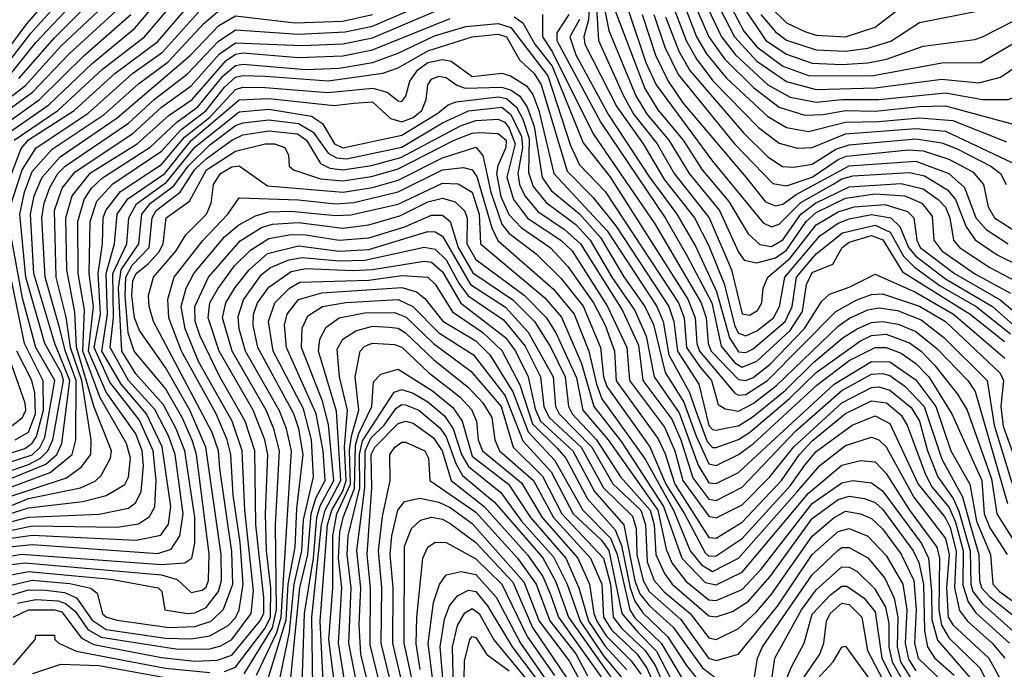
# Model space of a CAD drawing. Extents: x 501367 to 657802, y 482273 to 547541.
# Tile 563 of 656: x 587831 to 590494, y 537834 to 539591. Entities that reach past the tile are written whole.
import ezdxf

# ---------------------------------------------------------------- set-up
doc = ezdxf.new("R2010")
doc.units = 0

msp = doc.modelspace()

# ---------------------------------------------------------------- linework, layer by layer
at = {"layer": '0CON20XD'}
for points in [[(587803.6, 539286.4), (587909.4, 539360.6), (588027.1, 539472.9), (588142.1, 539567.9), (588270.3, 539719.7)], [(589397.5, 539697.5), (589425, 539561.6), (589497.8, 539385), (589528.2, 539335), (589587.2, 539265), (589641.6, 539175), (589724.1, 539075), (589775, 538962.4), (589791, 538941), (589825, 538933.6), (589875, 538947.1), (589905, 538967.4), (589958.4, 539045), (589985, 539069.4), (590065, 539108.7), (590145, 539119.9), (590225, 539114.7), (590271.6, 539095), (590299.5, 539059.5), (590304.1, 538995), (590325.6, 538965.6), (590415, 538903.5), (590511.3, 538851.3)], [(587777.4, 539482.6), (587850.2, 539579.8), (587949.4, 539695)], [(587789.4, 539460.6), (587862.3, 539555), (587967.5, 539672.5)], [(587816.2, 539265), (587934.2, 539345), (588055, 539457.1), (588168.8, 539545), (588285, 539681.5)], [(586937.1, 537857.1), (586939.1, 537975), (586960.9, 538045), (587029, 538145), (587095.4, 538264.6), (587136.5, 538293.5), (587295, 538345.8), (587385, 538392.8), (587598.3, 538571.7), (587634.7, 538615), (587643.9, 538695), (587621.3, 538845), (587609.8, 538895), (587553.2, 539055), (587559.9, 539095), (587579.1, 539130.9), (587624.2, 539215.8), (587672.8, 539337.2), (587701, 539365), (587806.1, 539443.9), (587875, 539528.9), (587984.2, 539645.8)], [(587765, 538311.3), (587913.3, 538366.7), (587972.6, 538415), (587983.2, 538455), (587983.7, 538615), (587953.6, 538696.4), (587938.7, 538758.7), (587900.2, 538895), (587891.3, 539055), (587897.4, 539095), (587912.6, 539137.4), (587934, 539175), (587954, 539195), (588125, 539311.6), (588194.9, 539375), (588285, 539444.5), (588367.9, 539532.1), (588415, 539563.4), (588585, 539552), (588711.7, 539558.3), (588785, 539573.4), (588955, 539647.7)], [(587782.3, 539105), (587835, 539242.7), (587855, 539266.1), (587978.8, 539345), (588088.8, 539445), (588205, 539532.4), (588302.7, 539647.3)], [(589615, 539667), (589661.7, 539545), (589688.8, 539498.8), (589743.3, 539433.2), (589855, 539329.2), (589905, 539299.2), (589965, 539288.6), (590065, 539314.1), (590155.4, 539315.4), (590265, 539325.5), (590355, 539318.6), (590500.6, 539260.6)], [(587711.1, 538338.9), (587855, 538388.3), (587887.1, 538405), (587907.5, 538425), (587920.4, 538455), (587949.3, 538615), (587943.8, 538635), (587898.8, 538715), (587847.3, 538895), (587831.2, 539065), (587843.7, 539125), (587865, 539180.3), (587919.1, 539240.9), (588059.9, 539335), (588152.3, 539417.7), (588232.9, 539477.1), (588329.5, 539580.5), (588372.5, 539617.5)], [(587785, 538295.8), (587957.9, 538352.1), (587998.3, 538381.7), (588023.6, 538415), (588024.3, 538455), (587999.2, 538615), (587968.2, 538705), (587956.7, 538786.7), (587929.6, 538895), (587925.4, 539074.7), (587946, 539135), (587980.7, 539179.3), (588137.1, 539282.9), (588215, 539354), (588295, 539412.4), (588371.3, 539498.7), (588415, 539528.6), (588595, 539520.9), (588705, 539526.1), (588785, 539542), (588975, 539622.5)], [(587828.4, 539431.6), (587925, 539542.2), (588011.5, 539628.5)], [(589371.2, 539625), (589369.2, 539590.8), (589357, 539545), (589359.8, 539525), (589445.9, 539355), (589517.9, 539255), (589575, 539158.3), (589656.3, 539055), (589695, 538979.2), (589736.7, 538876.8), (589765, 538762.3), (589775, 538743.5), (589795, 538736.1), (589825, 538749.3), (589869.6, 538785), (589885.9, 538815), (589900.4, 538895), (589995, 539006.9), (590045, 539041), (590075, 539052.8), (590135, 539064.2), (590187.6, 539055), (590212, 539032), (590235.1, 538975), (590255, 538951.3), (590335, 538890), (590462.2, 538815), (590543.7, 538743.7)], [(589391.1, 539625), (589397.1, 539535), (589464.4, 539385), (589491.9, 539335), (589555.8, 539255), (589601.2, 539175), (589696.3, 539055), (589756.4, 538915), (589785, 538795.3), (589805, 538791.9), (589827.1, 538805), (589838.5, 538825), (589842.1, 538865), (589854.8, 538895), (589915, 538946.3), (589985, 539036.2), (590045, 539071.7), (590088.5, 539085), (590171.2, 539091.2), (590232.1, 539072.1), (590249.4, 539055), (590257.7, 538995), (590266.8, 538975), (590359.2, 538905), (590483.2, 538833.2), (590554.3, 538774.3)], [(589660.2, 539625), (589694.8, 539544.8), (589737.6, 539485), (589816.9, 539406.9), (589885, 539354.7), (589955, 539333), (590004.5, 539335), (590065, 539345.4), (590145, 539343.9), (590265, 539356.6), (590335, 539357.6), (590615, 539282.3), (590632.9, 539287.1), (590652.5, 539317.5), (590680, 539405), (590699.6, 539425), (590774.6, 539465), (590998, 539545), (591081.8, 539598.2)], [(589692.3, 539622.3), (589729.2, 539545), (589766.4, 539496.4), (589855, 539414.7), (589915, 539381.6), (589985, 539367.5), (590055.1, 539375.1), (590155, 539375.2), (590335, 539393.3), (590435, 539374.9), (590504.6, 539375.4), (590547.8, 539392.2), (590588.1, 539445), (590615, 539469), (590845.4, 539545), (590931.3, 539588.7), (590968.7, 539615)], [(589723, 539625), (589764.2, 539544.2), (589825, 539478.9), (589905, 539423.8), (589985, 539401.9), (590145, 539406.4), (590325, 539429.8), (590425, 539419.9), (590484.2, 539435.8), (590605, 539517.5), (590745, 539567), (590815, 539599.5)], [(589755.1, 539625), (589789.9, 539559.9), (589825, 539517.6), (589895, 539465.5), (589965, 539440), (590135, 539439.3), (590325, 539474.1), (590430.5, 539475), (590549.4, 539545), (590705.8, 539614.2)], [(589787.2, 539627.2), (589849.5, 539535), (589905, 539497.3), (589975, 539473.8), (590055, 539469.7)], [(589861.8, 539625), (589905, 539582.7), (589955, 539558.7), (589985, 539549.5), (590065, 539544.9)], [(590055, 539469.7), (590125, 539474.7), (590175.6, 539484.4), (590275, 539519.1), (590415, 539537.2), (590435, 539544.8), (590592, 539625)], [(590065, 539544.9), (590145, 539571.1), (590215.2, 539625)], [(587705, 538309.3), (587901.3, 538388.7), (587931.1, 538415), (587944.7, 538445.3), (587967, 538615), (587926.3, 538715), (587869.6, 538905), (587860.1, 539065), (587870.2, 539115), (587891.9, 539165), (587940.1, 539219.9), (588095, 539325.5), (588293.3, 539495), (588370, 539575), (588415, 539601.1), (588575, 539582.1), (588705, 539587.4), (588785, 539605.1)], [(587733, 538247), (587855, 538296.5), (587995.9, 538325), (588035, 538343), (588051.1, 538358.9), (588076.4, 538405), (588079, 538425), (588032.8, 538542.8), (587984.4, 538705.6), (587980, 538800), (587958.5, 538915), (587955.6, 539055), (587973.4, 539115), (588023, 539177), (588148.5, 539255), (588235, 539332.5), (588297.4, 539375), (588389.5, 539480.5), (588415, 539497.4), (588435, 539501), (588585, 539489), (588705, 539493.3), (588785, 539509), (588995, 539594.4)], [(587738.7, 539331.3), (587846.7, 539413.3), (587941.8, 539518.2), (588044.6, 539615)], [(587775, 539328.8), (587866.1, 539395), (587965, 539498.5), (588092, 539615)], [(587785.8, 539304.2), (587884.6, 539375.4), (588005, 539494.3), (588131.4, 539605)], [(587805.6, 539085), (587837.5, 539185), (587875.2, 539244.8), (588015, 539337.1), (588136.6, 539445), (588217.3, 539502.7), (588315, 539611.7)], [(589168.6, 539598.6), (589192.3, 539582.3), (589224.3, 539525), (589271.4, 539465), (589355, 539257.9), (589427.3, 539167.3), (589638.2, 538835), (589658.1, 538785), (589663, 538715), (589669.6, 538695), (589765, 538580.7), (589775.3, 538575.3), (589795, 538577.7), (589854.2, 538615), (590038.3, 538801.7), (590095, 538833.3), (590135, 538848.1), (590165, 538849.5), (590265, 538816.4), (590335.4, 538775), (590482.7, 538635), (590492.3, 538615), (590484.7, 538545), (590491.7, 538491.7), (590545, 538341.3)], [(589245.2, 539605), (589245.6, 539545), (589270.9, 539505), (589382.6, 539282.6), (589548.6, 539038.6), (589674.6, 538825), (589687.6, 538785), (589693.4, 538715), (589701.6, 538695), (589775, 538617.6), (589795, 538615.5), (589815, 538623.2), (589860.7, 538659.3), (589954.2, 538755.8), (590000.5, 538829.5), (590021.2, 538848.8), (590075, 538867.4), (590145, 538902.8), (590254.2, 538854.2), (590357.1, 538795), (590495.4, 538675.4)], [(589316.3, 539605), (589284.3, 539555), (589283.7, 539535), (589402.6, 539312.6), (589576.8, 539055), (589634.7, 538955), (589702.9, 538825), (589728.4, 538708.4), (589765, 538663.2), (589785, 538651.5), (589825, 538667.5), (589915, 538750.8), (589948.2, 538801.8), (589959.5, 538875), (589975, 538907.4), (590030.1, 538929.9), (590055.5, 538975), (590075, 538989.5), (590135, 539007), (590165.7, 538995.7), (590219.4, 538909.4), (590401.6, 538795), (590495, 538720.4)], [(589345, 539591.2), (589319.5, 539545), (589335, 539496.2), (589424.1, 539334.1), (589534.2, 539165), (589608.6, 539065), (589658.7, 538978.7), (589716.2, 538856.2), (589750.7, 538730.7), (589775, 538693.3), (589795, 538691.3), (589815, 538700.9), (589902, 538775), (589920.5, 538815), (589932.4, 538895), (589985, 538957.9), (590056.5, 539015), (590145, 539035.8), (590186, 539016), (590221.7, 538951.7), (590251.4, 538921.4), (590321, 538871), (590417.8, 538815), (590511.3, 538741.3)], [(589441.4, 539615), (589522.2, 539405), (589557.4, 539347.4), (589625.9, 539265), (589676.9, 539185), (589749.3, 539099.3), (589801.7, 539011.7), (589833.4, 538983.4), (589865, 538978.1), (589895, 538995.8), (589944.1, 539065), (589983.8, 539095), (590075, 539139.3), (590215, 539147.7), (590275, 539133.4), (590315.7, 539105), (590335, 539083.8), (590347.4, 539055), (590356.6, 538995), (590372.8, 538975), (590455, 538921.1), (590575, 538857.4)], [(589477.5, 539615), (589524.4, 539475), (589552.8, 539415), (589705, 539208.3), (589841.7, 539041.7), (589865, 539030.7), (589885, 539037.7), (589943.8, 539096.2), (590033.3, 539146.7), (590055, 539160.5), (590085, 539169), (590237.6, 539177.6), (590278.6, 539168.6), (590341.1, 539131.1), (590362.3, 539105), (590390.9, 539030.9), (590415.7, 538995.7), (590475, 538955.3), (590595.9, 538895.9)], [(589515.1, 539604.9), (589550.9, 539495), (589584.9, 539425), (589625, 539366.5), (589795.2, 539165.2), (589848.7, 539098.7), (589875, 539087.4), (589895, 539092), (589931.5, 539118.5), (590075, 539195.4), (590255, 539208.2), (590344.7, 539174.7), (590386.8, 539136.8), (590417.6, 539055), (590445, 539023.3), (590504.5, 538984.5)], [(589546, 539605), (589576.5, 539516.5), (589612.3, 539442.3), (589764.4, 539255), (589868, 539148), (589905, 539141.9), (589975, 539165.1), (590045, 539213.1), (590067.7, 539222.3), (590235, 539238.7), (590275, 539236.2), (590344.1, 539214.1), (590409.5, 539179.5), (590437.7, 539145), (590450.8, 539085), (590468.2, 539055), (590535, 539012.3)], [(589578.3, 539598.3), (589614.2, 539505.8), (589643.6, 539453.6), (589789.2, 539285), (589855, 539219.9), (589894.1, 539194.1), (589925, 539191.8), (589975, 539200.7), (590038.9, 539241.1), (590075, 539252.6), (590255, 539268.9), (590325, 539257.7), (590365, 539242.5), (590458.1, 539195), (590484.5, 539175), (590499.6, 539145)], [(589602.7, 539615), (589633.8, 539535), (589662.9, 539482.9), (589706.8, 539425), (589829.5, 539299.5), (589885, 539256.8), (589935, 539243.6), (589975, 539245.3), (590065, 539282.2), (590255, 539296.8), (590335, 539289.8), (590515, 539204.4)], [(589835.4, 539605.4), (589875, 539557.7), (589905.4, 539535.4), (589985, 539509.8), (590065, 539506.2)], [(590065, 539506.2), (590125, 539514.1), (590187, 539533), (590265, 539583.7), (590425, 539614.8)], [(587775, 538245.9), (587855, 538270.8), (588002.2, 538287.8), (588065.3, 538304.7), (588115.7, 538334.3), (588125.6, 538354.4), (588130.8, 538405), (588120.3, 538445), (588048.3, 538568.3), (588001.4, 538695), (588006.5, 538806.5), (587989.5, 538905), (587988.7, 539045), (588005.1, 539105), (588025.3, 539135), (588055, 539163.7), (588183.8, 539246.2), (588255.7, 539314.3), (588313.1, 539355), (588381, 539439), (588415, 539466.9), (588435, 539471), (588605, 539456.3), (588695, 539459.7), (588785, 539475.3), (588855, 539500.4), (588953.1, 539546.9), (589037.4, 539572.6), (589125, 539580.3), (589159.6, 539569.6), (589259.5, 539439.5), (589320.8, 539250.8), (589345, 539198.3), (589415, 539126.1), (589612.9, 538825), (589628.2, 538785), (589635.1, 538704.9), (589671.3, 538651.3), (589702.3, 538615), (589720.1, 538550.1), (589739, 538539), (589775, 538532.7), (589815, 538552.8), (589878.4, 538601.6), (590045, 538762.1), (590075.8, 538784.2), (590125, 538806.5), (590155, 538811.9), (590205, 538804.2), (590269.2, 538779.2), (590331.2, 538731.2), (590448.2, 538615), (590467.2, 538495), (590515, 538338.9)], [(587785, 538228.1), (587855, 538245.7), (588046.1, 538253.9), (588125, 538269.7), (588145, 538285.7), (588159.2, 538315), (588165.5, 538385), (588162.6, 538425), (588145, 538471.1), (588065, 538584.2), (588016.7, 538695), (588030.4, 538815), (588019.3, 538905), (588021.9, 539045), (588040, 539100), (588083, 539147), (588215, 539235.4), (588266.9, 539293.1), (588335.4, 539345), (588385, 539408.3), (588415, 539435.1), (588435, 539440), (588495, 539437.8), (588665, 539425.2), (588813.6, 539446.4), (588855, 539461.2), (588935, 539506.9), (589055, 539544.4), (589125, 539552), (589148.1, 539545), (589182.6, 539482.6), (589223, 539445), (589241.3, 539415), (589311.6, 539181.6), (589381.3, 539111.3), (589443.7, 539033.7), (589586.5, 538815), (589600.6, 538775), (589610.1, 538695), (589668.2, 538605), (589695, 538494), (589705, 538482.9), (589715, 538481.3), (589745, 538487.8), (589775, 538493.2), (589815, 538518.1), (589901.4, 538588.6), (589978.7, 538665), (590058.3, 538731.7), (590095.9, 538755), (590135, 538772.2), (590165, 538775.3), (590207.5, 538767.5), (590255, 538748.1), (590311.9, 538701.9), (590395.7, 538615), (590415.7, 538585.7), (590502.9, 538282.9)], [(587775, 538203.3), (587865, 538222), (588095, 538219.1), (588152, 538228), (588182.2, 538247.8), (588196.2, 538273.8), (588200.1, 538345), (588191.7, 538425), (588155, 538507.7), (588075, 538611.2), (588032.5, 538705), (588049.8, 538795), (588043.7, 538905), (588055.1, 538985.1), (588057.2, 539055), (588063.7, 539075), (588103.8, 539126.2), (588215, 539199.7), (588276.4, 539273.6), (588345, 539327.2), (588415, 539402), (588435, 539408.1), (588495, 539407.9), (588664.1, 539394.1), (588785.9, 539405.9), (588825.3, 539395.3), (588855, 539371.1), (588865, 539369.7), (588875.7, 539384.3), (588886.6, 539425), (588907.9, 539455), (588935, 539474.9), (588975, 539483.7), (588998.5, 539478.5), (589055, 539437.6), (589135, 539446.6), (589158.9, 539438.9), (589202.1, 539412.2), (589218.7, 539388.7), (589235.1, 539345), (589275.7, 539175), (589420, 539020), (589554.1, 538815), (589571.4, 538775), (589587.2, 538685), (589643.2, 538583.2), (589657.9, 538537.9), (589690.4, 538450.4), (589705, 538433.9), (589715, 538434.2), (589775, 538455.5), (589805, 538474.5), (589913.5, 538566.5), (589985, 538636.6), (590105, 538722.5), (590135, 538737), (590175, 538740.7), (590237.5, 538717.5), (590269.7, 538695), (590306, 538656), (590368.1, 538578.1), (590394, 538535), (590459.9, 538349.9), (590474.1, 538255), (590535, 538157.6)], [(587782.6, 538185), (587865, 538196.8), (588146.5, 538183.5), (588212.9, 538197.1), (588233.3, 538226.7), (588239.8, 538275), (588216.4, 538436.4), (588173.9, 538525), (588105.3, 538605), (588053.3, 538695), (588068.1, 538795), (588065, 538905), (588087.8, 538985), (588094.9, 539065), (588123.2, 539106.8), (588223.3, 539175), (588295, 539264.7), (588425, 539374), (588505, 539378), (588681.5, 539358.5), (588735, 539365.5), (588785, 539368.4), (588833.7, 539323.7), (588865, 539314.4), (588895, 539326.5), (588918.5, 539345), (588930.9, 539375), (588935.2, 539415), (588945, 539429.8), (588965, 539438.1), (588985, 539434.5), (589013.5, 539413.5), (589036, 539406), (589135, 539408.7), (589160.8, 539400.8), (589184.3, 539384.3), (589204.1, 539354.1), (589222.3, 539302.3), (589244.2, 539164.2), (589268.9, 539128.9), (589345, 539065.7), (589401.7, 539001.7), (589465, 538895.6), (589521.9, 538815), (589545, 538766.7), (589576.6, 538636.6), (589627.1, 538557.1), (589660.5, 538465), (589695, 538390.3), (589715, 538385.1), (589775, 538415.3), (589815, 538444.3), (589987.1, 538602.9), (590075, 538669.2), (590145, 538704.4), (590175, 538704.9), (590215, 538689.7), (590255, 538661.7), (590290, 538625), (590352.8, 538525), (590433.2, 538345), (590440.1, 538255), (590455, 538217.4), (590501.9, 538145)], [(587785, 538163.5), (587865, 538171.8), (588205, 538147.9), (588240.8, 538159.2), (588264.4, 538195), (588273, 538255), (588251.5, 538415), (588234.1, 538464.1), (588196.8, 538536.8), (588125.5, 538615), (588075.5, 538705), (588084.6, 538785.4), (588083.1, 538905), (588120.7, 538985), (588125.9, 539055), (588147.4, 539092.6), (588228.2, 539151.8), (588305, 539246.4), (588425, 539342), (588505, 539349.2), (588620.1, 539330.1), (588649.8, 539309.8), (588682.8, 539255), (588705, 539244.3), (588865, 539278.7), (588962.1, 539337.9), (588989.6, 539360.4), (589011.4, 539368.6), (589125, 539382.3), (589148, 539378), (589175, 539354.5), (589192.4, 539322.4), (589209.3, 539269.3), (589207.5, 539177.5), (589219.8, 539139.8), (589255, 539096.5), (589335, 539036.8), (589374.1, 538995), (589432.3, 538895), (589495.3, 538805), (589525.6, 538735.6), (589547.2, 538625), (589615, 538528.1), (589666.4, 538386.4), (589695, 538338.9), (589715, 538336.5), (589775, 538366.8), (589875, 538459.7), (590034.3, 538605.7), (590135, 538667), (590185, 538665.8), (590255, 538617.3), (590309.1, 538545), (590349.6, 538425), (590401.3, 538335), (590419.2, 538235), (590457, 538145), (590463.3, 538065), (590481.6, 538045), (590577.4, 537975)], [(587775, 538134.8), (587835.8, 538145.8), (588215, 538117.8), (588278, 538122), (588296.8, 538135), (588304.5, 538175.5), (588304.5, 538245), (588277.8, 538425), (588254.6, 538485), (588219.8, 538549.8), (588145, 538633.1), (588107.5, 538695), (588098.1, 538865), (588105.2, 538915), (588153.1, 538985), (588161.6, 539065), (588184.9, 539095), (588248, 539142), (588286.5, 539195), (588345, 539252.6), (588415, 539304.4), (588435, 539312.2), (588505, 539319.9), (588585, 539310.1), (588625, 539286.8), (588665, 539230.1), (588687.8, 539217.8), (588715, 539215.1), (588865, 539246.7), (588975, 539312.3), (589045, 539344.3), (589135, 539354.5), (589159.9, 539335), (589188.2, 539275), (589191, 539245), (589178.5, 539175), (589183.3, 539145), (589197.5, 539115), (589232.4, 539072.4), (589305, 539023.3), (589348.4, 538985), (589461.2, 538805), (589505, 538711.2), (589516.7, 538615), (589595, 538510.7), (589619.4, 538455), (589651.9, 538351.9), (589695, 538294.2), (589715, 538291), (589785, 538327), (589930.8, 538479.2), (590055, 538588.5), (590135, 538632.1), (590165, 538634), (590185, 538628.5), (590225, 538600), (590277.7, 538545), (590325, 538402.3), (590381, 538301), (590401.7, 538225), (590425.2, 538145), (590426.9, 538075), (590432.5, 538055), (590455, 538030.3), (590550.4, 537955)], [(587795, 538116), (587845, 538122.1), (588215, 538089.8), (588257, 538077), (588295, 538042.5), (588325, 538048.2), (588335, 538056.2), (588341.7, 538075), (588343.3, 538146.7), (588309.3, 538415), (588298.4, 538451.6), (588272, 538512), (588225, 538593.5), (588140.4, 538695), (588124.6, 538744.6), (588116.1, 538845), (588118, 538895), (588135, 538927.4), (588181.1, 538975), (588189.4, 539055), (588200.5, 539075), (588265, 539124.9), (588304, 539185), (588335, 539214.9), (588405, 539265.6), (588435, 539279.9), (588505, 539290.7), (588582.2, 539282.2), (588607.2, 539265), (588645, 539202.3), (588669.9, 539189.9), (588705, 539185.4), (588783, 539197), (588862.1, 539217.9), (589024.9, 539304.9), (589065, 539318.7), (589125, 539322), (589143.5, 539313.5), (589155, 539298), (589171.1, 539255), (589149, 539165), (589166.9, 539105), (589204.6, 539054.6), (589294.4, 538994.4), (589325, 538965.6), (589421.3, 538815), (589473.6, 538705), (589480.8, 538615), (589575, 538489), (589603.5, 538425), (589624.6, 538345), (589695, 538248.2), (589715, 538243.6), (589785, 538279.1), (589860.1, 538355), (589925, 538436.4), (590055, 538555.3), (590135, 538596.4), (590155, 538597.9), (590185, 538589.4), (590242.7, 538542.7), (590264.7, 538505), (590286.9, 538425), (590314.5, 538355), (590356.2, 538296.1), (590371.6, 538261.6), (590401.9, 538155), (590403.4, 538065), (590409.6, 538045), (590435, 538011.4), (590543.8, 537915)], [(587785, 538085.4), (587855, 538098.9), (588077.8, 538077.8), (588205.5, 538055), (588215.9, 538045), (588224, 537995), (588285.1, 537985.1), (588305, 537987.1), (588335, 538001.3), (588368.9, 538045), (588376.5, 538075), (588375.8, 538145), (588334.8, 538434.8), (588291.3, 538535), (588225, 538650.7), (588155, 538750.4), (588142, 538785), (588134.8, 538844.8), (588137.4, 538885), (588146, 538905), (588178.9, 538931.1), (588207.4, 538962.6), (588218.8, 538985), (588227, 539055), (588290, 539100), (588336.1, 539185), (588415, 539235.5), (588495, 539255.7), (588520, 539255), (588548, 539245), (588558, 539225), (588560, 539195), (588571.4, 539185), (588645, 539160.2), (588705, 539155.1), (588782.7, 539167.3), (588855, 539187.4), (589006.7, 539265), (589055, 539284.4), (589075, 539286.2), (589125, 539283), (589146.8, 539265), (589146.2, 539245), (589124, 539196), (589120.8, 539175), (589132.6, 539112.6), (589154.1, 539064.1), (589188.2, 539028.2), (589266.2, 538975), (589313.9, 538923.9), (589382.7, 538825), (589414.6, 538765), (589439.5, 538695), (589444.6, 538614.6), (589557.7, 538457.7), (589577.2, 538417.2), (589603, 538335), (589695, 538190.7), (589715, 538189.2), (589785, 538232.7), (589891.4, 538345), (589940.6, 538415), (589975, 538452.4), (590065, 538526.4), (590135, 538560.2), (590175.4, 538555.4), (590215, 538521.8), (590231.5, 538495), (590281.2, 538361.2), (590298.1, 538328.1), (590345, 538272.2), (590362.1, 538232.1), (590383.1, 538155), (590382.1, 538062.1), (590396.6, 538016.6), (590417.4, 537987.4), (590508.1, 537905)], [(587785, 538056.8), (587865, 538075.6), (587966.2, 538066.2), (588023.8, 538053.8), (588040.2, 538040.2), (588055, 537984.8), (588065.8, 537975), (588095, 537967), (588235, 537947.2), (588305, 537950), (588349.3, 537965), (588382.7, 537997.3), (588407.2, 538065), (588405, 538151.9), (588372.3, 538377.7), (588368.8, 538425), (588352.1, 538475), (588193.3, 538775), (588181.3, 538815), (588179.6, 538845), (588193.3, 538895), (588253, 538965), (588280.7, 539009.3), (588336.1, 539065), (588348.7, 539095), (588355.4, 539145), (588374.3, 539175), (588405, 539192.9), (588425, 539196.2), (588501.3, 539141.3), (588705.8, 539124.2), (588785, 539136.8), (588855, 539157.4), (588975, 539217.5), (589065, 539246), (589083.9, 539223.9), (589105.6, 539125), (589135, 539038.3), (589154.1, 539014.1), (589228, 538958), (589295, 538892.1), (589355, 538816.2), (589402.2, 538705), (589410.4, 538625), (589419.1, 538599.1), (589535.8, 538435.8), (589578.7, 538335), (589629.5, 538255), (589685, 538149.2), (589695, 538140.5), (589715, 538141.1), (589785, 538188.2), (589915, 538330.8), (589955, 538386.6), (589985, 538423.8), (590082.5, 538495), (590145, 538519.4), (590185, 538499.4), (590261.6, 538335), (590334.2, 538245), (590347.5, 538217.5), (590364.1, 538154.1), (590359.9, 538055), (590373.5, 537993.5), (590394.4, 537965), (590461.6, 537905), (590496, 537865)], [(587795, 538031.6), (587855, 538049.7), (587901.8, 538048.2), (587951.9, 538041.9), (587985, 538027.3), (588027.1, 537967.1), (588065, 537942.5), (588225, 537918.7), (588295, 537916.5), (588345, 537924.9), (588395, 537953.2), (588415, 537974), (588425.1, 537994.9), (588435.9, 538065), (588427.7, 538177.7), (588408.1, 538305), (588402, 538415), (588392.3, 538455), (588362.4, 538525), (588269, 538695), (588234.3, 538785), (588231.3, 538835), (588248.5, 538895), (588326.3, 538993.7), (588393.6, 539065), (588425, 539109.6), (588585, 539103.7), (588685, 539092.7), (588735, 539096.3), (588855, 539125.4), (588975, 539185.2), (589031.4, 539191.4), (589055, 539185.2), (589067.3, 539167.3), (589107.8, 539027.8), (589124.1, 538994.1), (589275, 538862.7), (589331.1, 538795), (589370.8, 538695), (589391, 538605), (589406, 538566), (589522.8, 538402.8), (589599.9, 538265), (589644.7, 538155), (589675, 538116.7), (589705, 538099.1), (589775, 538135.1), (589933, 538313), (589995, 538385.6), (590065, 538439.4), (590135, 538462.3), (590155, 538455.2), (590175, 538435.6), (590249.8, 538299.8), (590335, 538188.1), (590345, 538145), (590337.6, 538055), (590342.4, 537975), (590355, 537954.6), (590452.6, 537865), (590488.8, 537798.8)], [(588726.8, 539063.2), (588855, 539092.2), (588975, 539148.9), (589016.7, 539146.7), (589054.5, 539124.5), (589074.3, 539065), (589077.3, 538985), (589250.2, 538840.2), (589296.7, 538786.7), (589351.1, 538661.1), (589383.9, 538545), (589459.3, 538449.3), (589572.5, 538275), (589622.3, 538135), (589685, 538068.9), (589715, 538062.9), (589785, 538096.8), (589965, 538310.3), (590055, 538386.6), (590105, 538398.9), (590145, 538395.2), (590175, 538364.2), (590237.7, 538265), (590311.5, 538165), (590319.2, 538135), (590317.1, 537995), (590324.1, 537954.1), (590345, 537918.2), (590428.1, 537838.1), (590485.6, 537725)], [(587813.2, 537975), (587855, 537995.1), (587925, 537995.7), (587945, 537990.1), (587998.6, 537918.6), (588031.2, 537901.2), (588215, 537866.4), (588305, 537856.1), (588365, 537858.8), (588405, 537872.7), (588480.8, 537965), (588491.2, 537985), (588491.8, 538028.2), (588469.9, 538225), (588466.8, 538425), (588440.9, 538505), (588372.1, 538625), (588319.2, 538735), (588306, 538775), (588304.4, 538815), (588341.6, 538895), (588427.4, 538992.6), (588485, 539028.8), (588515, 539037.9), (588585, 539042.3), (588705, 539027.6), (588775, 539036), (588859.6, 539060.4), (588935, 539098.1), (588975, 539108.4), (589008.8, 539098.8), (589034.4, 539074.4), (589041.1, 539055), (589040.9, 538985), (589065, 538942.6), (589195.9, 538845.9), (589256.1, 538785), (589282.5, 538742.5), (589337.1, 538622.9), (589354.2, 538535), (589422.4, 538455), (589557.4, 538265), (589579.5, 538159.5), (589595, 538122.4), (589633, 538073), (589695, 538022.4), (589715, 538020.6), (589785, 538050.1), (589836.6, 538105), (589975, 538282.5), (590055, 538338.4), (590085, 538344.9), (590135, 538338.6), (590165, 538316.9), (590270.6, 538175), (590289.6, 538135), (590297.1, 538045), (590298.7, 537968.7), (590313.5, 537913.5), (590420.3, 537790.3)], [(587825, 538013.1), (587875, 538023.6), (587935, 538019.7), (587955, 538012.6), (587981.5, 537991.5), (588015, 537941.8), (588051.1, 537921.1), (588258.8, 537888.8), (588345, 537889.7), (588375, 537897.6), (588405, 537914.7), (588457.4, 537985), (588463.3, 538046.7), (588440.4, 538265), (588433.1, 538425), (588405.8, 538505), (588315.8, 538665), (588278.3, 538755), (588268, 538815), (588281.1, 538865), (588302.1, 538905), (588385, 539003.6), (588423.8, 539036.2), (588469.3, 539060.7), (588505, 539071.4), (588565, 539073.5), (588685, 539061.1), (588726.8, 539063.2)], [(588385, 537828.9), (588415, 537840.4), (588495, 537945.6), (588509, 537975), (588510.4, 538055), (588498.4, 538155), (588495.8, 538255), (588502, 538415), (588494.1, 538455), (588462.2, 538535), (588370.3, 538695), (588340.9, 538785), (588345.5, 538825), (588366.6, 538863.4), (588412.3, 538925), (588455, 538968), (588505, 538999.4), (588565, 539010), (588605, 539009.3), (588695, 538994.6), (588775, 539000.8), (588869.8, 539030.2), (588945, 539062.8), (588975, 539062.8), (588995.7, 539045.7), (589017.5, 538975), (589056.6, 538906.6), (589165, 538833.7), (589223.5, 538775), (589266.4, 538706.4), (589306.2, 538625), (589315.1, 538545), (589325.1, 538525), (589391.6, 538455), (589456.5, 538355), (589536, 538265), (589547.3, 538225), (589551.7, 538145), (589575, 538093.3), (589595.6, 538065), (589695, 537979.1), (589715, 537975.9), (589759, 537991), (589801.9, 538018.1), (589861.4, 538085), (589975, 538242), (590045, 538293.7), (590075, 538302.7), (590116.5, 538296.5), (590145, 538285.1), (590166.1, 538266.1), (590247.4, 538155), (590263.3, 538123.3), (590276, 538065), (590278.3, 537938.4), (590286.2, 537895), (590305.8, 537865.8), (590358.3, 537818.3)], [(587714.1, 538365.9), (587865, 538414.3), (587885.4, 538434.6), (587898.7, 538461.3), (587925.9, 538615), (587874.5, 538705), (587838.4, 538838.4), (587806.4, 539015)], [(588437.9, 537822.1), (588515, 537946.9), (588526, 537995), (588523.1, 538225), (588533.6, 538425), (588518.7, 538485), (588498.1, 538535), (588405.6, 538695), (588379.9, 538785), (588388.2, 538825), (588413.5, 538866.5), (588451.3, 538915), (588501.7, 538958.3), (588585, 538979.2), (588695, 538965.3), (588775, 538969.2), (588935, 539018.6), (588955, 539017.1), (588975, 539005.4), (589050.7, 538875), (589145, 538813.2), (589206.4, 538746.4), (589273.6, 538625), (589280.4, 538545), (589290.2, 538525), (589378.3, 538435), (589435.7, 538335.7), (589511, 538265), (589523.4, 538225), (589528.4, 538125), (589547.1, 538075), (589574.1, 538044.1), (589644.5, 537985), (589695, 537919.4), (589715, 537915.2), (589775, 537944.6), (589825, 537990.8), (589865, 538037.8), (589975, 538194.6), (590033.7, 538245), (590065, 538261.7), (590105, 538255.1), (590135, 538242.5), (590165, 538214.3), (590215.4, 538145.4), (590249.2, 538075), (590255.7, 537995), (590251.3, 537905), (590261.7, 537865), (590354.1, 537775)], [(588471.4, 537818.6), (588526.4, 537933.6), (588538.4, 537975), (588566.5, 538425), (588553, 538485), (588533.7, 538533.7), (588442.1, 538695), (588424.9, 538755.1), (588421.8, 538788.2), (588436.5, 538833.5), (588485, 538902.1), (588509, 538921), (588558.6, 538941.4), (588595, 538947.8), (588695, 538939.1), (588765, 538940.8), (588925, 538975.9), (588955, 538970.9), (588985, 538941.9), (589018.6, 538878.6), (589044.5, 538844.5), (589139.3, 538779.3), (589197.9, 538707.9), (589239.6, 538625), (589249.2, 538545), (589262.8, 538515), (589349.9, 538435), (589410.2, 538325), (589488.7, 538248.7), (589498.4, 538215), (589500.8, 538145), (589517.3, 538075), (589533.7, 538045), (589619.1, 537969.1), (589694.6, 537865), (589715, 537858.5), (589775, 537875.7), (589880.7, 538005), (589975, 538144.6), (590045, 538206.8), (590075, 538215.1), (590125, 538194), (590175, 538142.6), (590219.8, 538065), (590230.8, 537995), (590226.4, 537905), (590235, 537862.3), (590255, 537830.3)], [(588498.5, 537795), (588551.6, 537968.4), (588557.4, 538065), (588576.1, 538165), (588580.4, 538269.6), (588597.5, 538415), (588585.8, 538485), (588572.4, 538525), (588475.6, 538705), (588462.9, 538765), (588463.9, 538795), (588474.3, 538825), (588505, 538867.8), (588565, 538910.4), (588605, 538918), (588732.4, 538912.4), (588785, 538915.1), (588925, 538937.8), (588945, 538934.9), (588975, 538909.5), (589024.6, 538824.6), (589145, 538731.3), (589172, 538695), (589206.4, 538625), (589225, 538538.7), (589240.2, 538505), (589327.4, 538425), (589385.5, 538315.5), (589465, 538224.9), (589495, 538073.6), (589508.9, 538038.9), (589535, 538005.8), (589598.4, 537948.4), (589678, 537838), (589735, 537795.5)], [(587685, 538380.8), (587845, 538431.8), (587865, 538445.9), (587876.4, 538463.6), (587895, 538535), (587894.7, 538614.7), (587844, 538715), (587801.7, 538921.7)], [(588531.7, 537795), (588561, 537935), (588573.3, 538065), (588594.6, 538155), (588599, 538239), (588625.6, 538355), (588620.5, 538455), (588598.4, 538538.4), (588516.4, 538695), (588503.6, 538775), (588521.1, 538825), (588560.4, 538865), (588588.8, 538881.2), (588775, 538886.3), (588865, 538899.4), (588935, 538894.9), (588955, 538876.2), (589001.3, 538801.3), (589084.2, 538745), (589135, 538696.7), (589184, 538604), (589218.3, 538498.3), (589285, 538432.2), (589308.5, 538405), (589367, 538295), (589441.7, 538211.7), (589459.1, 538169.1), (589482, 538055), (589495, 538018.8), (589516.8, 537986.8), (589583.4, 537923.4), (589634.4, 537844.4), (589682.1, 537785)], [(588561.6, 537785), (588589.2, 538055), (588610.6, 538145), (588619.1, 538255), (588632.4, 538297.6), (588657.3, 538345), (588651.9, 538425), (588632.6, 538525), (588552.3, 538705), (588547.6, 538765), (588554.4, 538795), (588585, 538834.1), (588648, 538852), (588865, 538866.4), (588904.8, 538854.8), (588926.9, 538836.9), (588975.6, 538775.6), (589065, 538722.2), (589102.6, 538685), (589164.9, 538584.9), (589206.3, 538476.3), (589278.8, 538398.8), (589354, 538265), (589429.3, 538189.3), (589447.3, 538145), (589481.7, 537995), (589495, 537973.9), (589566.1, 537905), (589637.1, 537785)], [(588594.9, 537795.1), (588601.6, 537985), (588625.7, 538135), (588634.7, 538245.3), (588643.6, 538276.4), (588680.8, 538345), (588666.5, 538496.5), (588649.7, 538559.7), (588593.4, 538705), (588595, 538757.1), (588610, 538790), (588649.7, 538815), (588713.4, 538826.6), (588855, 538834.1), (588894.6, 538815), (588965, 538743.9), (589058.5, 538685), (589144.1, 538574), (589191.8, 538451.8), (589268.2, 538368.2), (589328.1, 538255), (589405, 538183.3), (589425, 538155.3), (589459.7, 537985), (589504.1, 537934.1), (589553.2, 537883.2), (589594.2, 537805)], [(588623.5, 537785), (588621.1, 537975), (588647.5, 538225), (588657, 538265), (588699.4, 538345), (588687.6, 538532.4), (588639.3, 538695), (588643.2, 538726.8), (588660.3, 538759.7), (588694.8, 538785.2), (588765, 538798.2), (588845, 538799.5), (588876.7, 538786.7), (588950.4, 538715), (589051, 538641), (589133.1, 538545), (589165.5, 538435), (589245, 538357.1), (589297.2, 538255), (589409.8, 538135), (589429.1, 538065), (589436.2, 537975), (589459.4, 537945), (589523.1, 537885), (589549.9, 537845), (589575.8, 537785)], [(588652.9, 537785), (588643.9, 537965), (588663.6, 538225), (588675.2, 538264.8), (588705, 538315.9), (588713.9, 538345), (588709.5, 538435), (588717.4, 538535), (588696.1, 538625), (588689.6, 538700.4), (588705, 538726.8), (588740.1, 538749.9), (588785, 538762.3), (588830.4, 538759.6), (588855, 538756.7), (588875, 538744.4), (588951, 538671), (589045, 538596.8), (589083.6, 538555), (589107.8, 538515), (589116.7, 538455), (589128.9, 538425), (589221.2, 538345), (589274.6, 538245), (589374.7, 538135.3), (589405.6, 538065), (589410.2, 537975), (589431.4, 537941.4), (589501.1, 537875), (589527.8, 537837.8), (589555.7, 537775)], [(588682.2, 537795), (588667.6, 537915), (588677.8, 538055), (588677.6, 538195), (588689.3, 538255), (588725.5, 538335), (588723.4, 538426.6), (588728.3, 538465), (588748.8, 538535), (588738.9, 538625), (588752, 538695), (588765, 538708.2), (588785, 538716.1), (588845, 538712.6), (588865, 538705.6), (588936.9, 538636.9), (589021.4, 538571.4), (589053.2, 538536.8), (589066.6, 538505), (589071.6, 538455), (589083.3, 538425), (589188.8, 538338.8), (589244.3, 538245), (589340.4, 538135), (589372.6, 538065), (589384, 537985), (589392.2, 537965), (589417.4, 537925), (589485, 537857.5), (589510.9, 537820.9)], [(587797.4, 538482.6), (587838.4, 538515), (587847.2, 538535), (587845.9, 538554.1), (587791.2, 538711.2)], [(587818.7, 538455), (587855, 538475.8), (587873.9, 538525), (587871.7, 538581.7), (587863.5, 538615), (587823.3, 538695)], [(588714, 537776), (588693, 537905), (588702.7, 538055), (588693.8, 538135), (588696.9, 538205), (588705.9, 538245), (588736.4, 538323.6), (588739.5, 538440.5), (588748.2, 538471.8), (588783.4, 538545), (588788.3, 538611.7), (588807.6, 538632.4), (588855, 538645.9), (588947.8, 538587.8), (589002.7, 538542.7), (589028.2, 538505), (589055, 538410.7), (589153.3, 538335), (589212.9, 538245), (589308.5, 538135), (589343.7, 538055), (589369.9, 537965), (589415, 537896.7), (589473.3, 537833.3)], [(588746.2, 537775), (588721, 537905), (588728, 538055), (588716.4, 538145), (588719.3, 538195), (588750.8, 538325), (588750.3, 538415), (588758, 538452), (588843.6, 538583.6), (588865, 538591.3), (588895, 538581.5), (588935, 538557.5), (588979.7, 538519.7), (589003.4, 538485), (589026.4, 538415), (589045, 538383), (589132.2, 538312.2), (589188.8, 538235), (589275, 538138.9), (589311.6, 538065), (589347.5, 537965), (589410.4, 537870.5), (589469.5, 537799.5)], [(588778.5, 537775), (588753.8, 537875), (588749, 537955), (588753.6, 538055), (588743.3, 538155), (588765, 538325), (588765.4, 538425), (588780.6, 538459.4), (588816.9, 538495), (588849.8, 538540.2), (588865, 538550.3), (588875, 538549.8), (588910.9, 538535), (588967.6, 538487.6), (588985, 538463.4), (589010.8, 538390.8), (589028.8, 538358.8), (589115, 538286), (589245.7, 538135.7), (589281.4, 538071.4), (589315.9, 537975), (589456.6, 537776.6)], [(588809.7, 537775), (588779.2, 537900.7), (588780.3, 538055), (588770.8, 538145), (588783.6, 538325), (588781.9, 538415), (588791.7, 538435), (588855, 538498.9), (588875, 538505.6), (588895, 538499.8), (588950.4, 538460.4), (588973.4, 538425), (588997.9, 538345), (589087, 538275), (589205, 538143.9), (589245.7, 538085.7), (589266.9, 538036.9), (589288.1, 537975), (589425, 537784.2)], [(588840, 537775), (588809.2, 537905), (588810.3, 538055), (588801.4, 538155), (588812.3, 538247.7), (588833.1, 538345), (588832.3, 538415), (588845.9, 538435), (588865, 538448.6), (588875, 538449), (588926.9, 538425), (588936.4, 538405), (588940.6, 538345), (589065, 538259.4), (589177.2, 538135), (589228.1, 538065), (589265, 537965.1), (589335, 537876.4), (589367, 537817)], [(588868.2, 537785), (588840.1, 537905), (588841.1, 538055), (588833.3, 538145), (588837.6, 538195), (588853.8, 538265), (588872.1, 538287.9), (588913.2, 538296.8), (588965, 538286.5), (588995, 538272.1), (589055, 538228.9), (589195, 538071.4), (589236.5, 537965), (589317, 537857), (589395.1, 537715)], [(588896.7, 537785), (588871.4, 537905), (588872.2, 538167.8), (588891, 538215), (588915, 538237.9), (588945, 538245.7), (588975, 538240), (588995, 538229), (589065, 538177.2), (589165, 538070.2), (589217.7, 537947.7), (589310.9, 537810.9)], [(588914, 537834), (588903.4, 537903.4), (588905.3, 537975), (588921.2, 538135), (588935.1, 538164.9), (588955, 538178.1), (588985, 538177.5), (589065, 538133.4), (589135.1, 538065), (589203.4, 537923.4), (589278, 537818)], [(589814.5, 537785), (589827.2, 537865), (589840.6, 537895), (589975, 538089.7), (590045, 538156.9), (590055, 538163.6), (590075, 538164.1), (590125.6, 538135.6), (590170.8, 538080.8), (590196.7, 538026.7), (590206.7, 537975), (590204.2, 537895), (590213.7, 537855), (590245, 537804.5)], [(588952.1, 537775), (588935.8, 537904.3), (588950.4, 538015), (588966.7, 538063.3), (588985, 538089.7), (589025, 538099.3), (589065, 538090.5), (589119.7, 538029.7), (589185.9, 537905), (589292.1, 537752)], [(589863.9, 537795), (589873.9, 537865), (589945.8, 537995), (589985, 538048.9), (590055, 538111.6), (590075, 538111), (590095, 538099.4), (590143, 538053), (590172.7, 538002.7), (590182, 537958), (590181.8, 537895), (590191.4, 537855), (590246.3, 537756.3)], [(588980.6, 537745), (588968.6, 537895), (588979.8, 537970.2), (588994, 538006), (589015, 538033.2), (589045, 538048.5), (589065, 538045.1), (589096.2, 538006.2), (589163.3, 537895), (589263.1, 537763.1)], [(589887.5, 537765), (589918.6, 537841.4), (589953.4, 537905), (589975, 537983.2), (590024.3, 538035.7), (590055, 538059), (590068.8, 538058.8), (590115, 538026.4), (590145, 537989.7), (590162.9, 537865), (590263.7, 537665)], [(589006.3, 537705), (589001.6, 537895), (589015, 537952.8), (589035, 537987), (589055, 537998.6), (589073.5, 537985), (589113.7, 537913.7), (589255, 537743.3)], [(589889.2, 537720.8), (589995.8, 537875), (590006.6, 537905), (590013.6, 537965), (590023.4, 537985), (590055, 538013.3), (590075, 538009.8), (590109.3, 537975), (590124, 537885), (590176.2, 537785)], [(587813.9, 537846.1), (587873.3, 537915), (587875, 537926.7), (587925, 537926.7), (587926, 537915), (587936.5, 537905), (587983.6, 537883.6), (588225, 537837.4), (588345, 537826.1)], [(589031.5, 537705), (589033.9, 537856.1), (589049, 537915), (589055, 537922.8), (589065, 537920.5), (589094.6, 537874.6), (589155, 537830.4)], [(589975.9, 537794.1), (590031.6, 537855), (590055, 537894), (590065, 537896.7), (590145.9, 537785)], [(587866.7, 537823.3), (587942, 537848), (588044.7, 537844.7), (588295, 537799.6)]]:
    msp.add_lwpolyline(points, dxfattribs=at)

doc.saveas('drawing.dxf')
